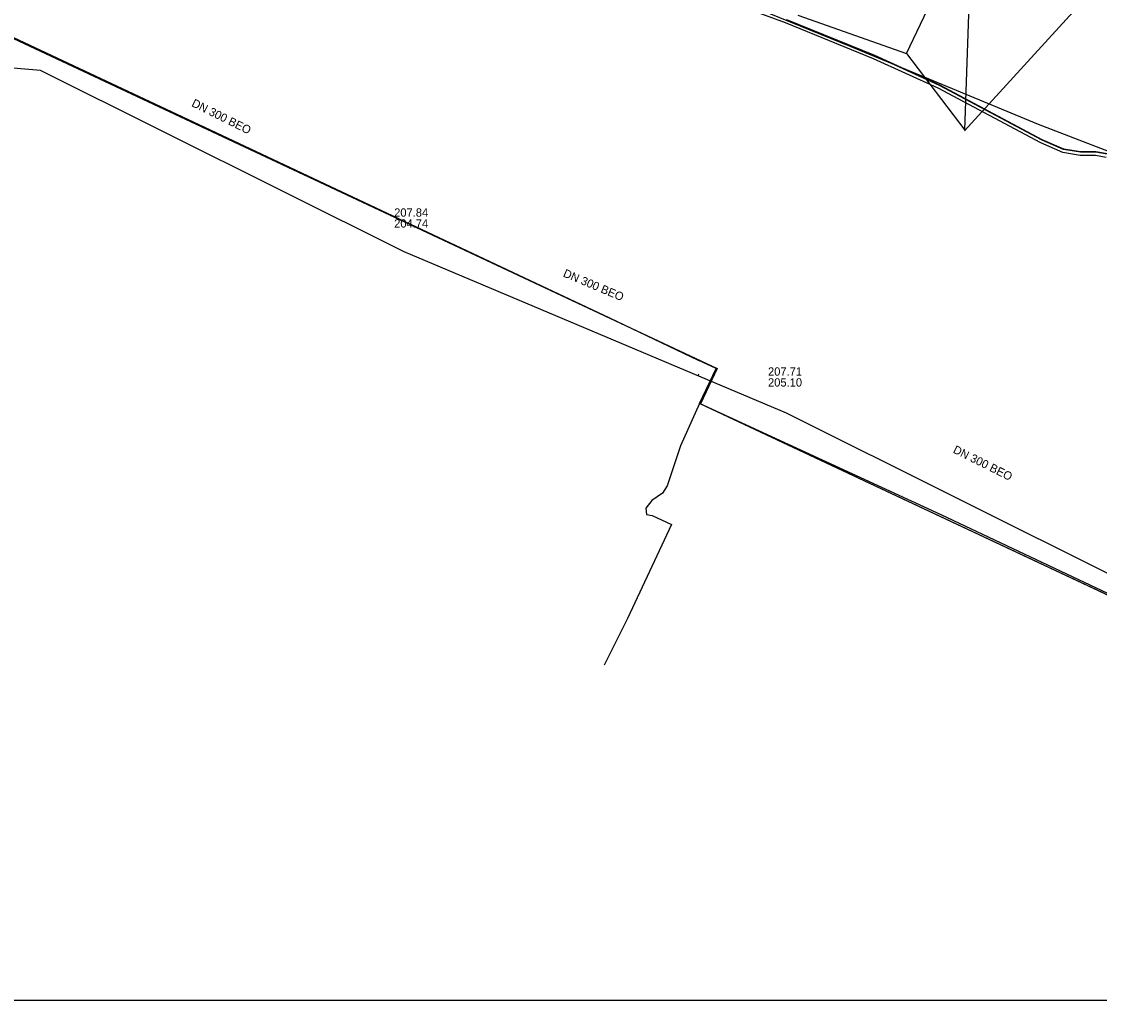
# Model space of a CAD drawing. Extents: x -600309 to -598967, y -1161267 to -1160292.
# Drawn here: x -600065.1 to -599961.4, y -1161267 to -1161172.8 of the extents above; entities that cross this region are included whole.
import ezdxf

# ---------------------------------------------------------------- set-up
doc = ezdxf.new("R2010")
doc.units = 0
for name, color, linetype in [('Vrstva 10', 7, 'Continuous'), ('Vrstva 12', 7, 'Continuous'), ('Vrstva 42', 7, 'Continuous'), ('Vrstva 50', 7, 'Continuous'), ('Vrstva 54', 7, 'Continuous'), ('Vrstva 58', 7, 'Continuous'), ('Vrstva 63', 7, 'Continuous'), ('Vrstva 9', 7, 'Continuous')]:
    doc.layers.add(name, color=color, linetype=linetype)

msp = doc.modelspace()

# ---------------------------------------------------------------- linework, layer by layer
at = {"layer": 'Vrstva 10'}
msp.add_lwpolyline([(-600000, -1161206.78), (-599999.95, -1161206.81), (-600000, -1161206.92)], dxfattribs=at)
at = {"layer": 'Vrstva 12'}
for points in [[(-600091.26, -1161162.39), (-600075.91, -1161169.65), (-600048.6, -1161182.47), (-600008.54, -1161201.33), (-600000, -1161205.41)], [(-599999.88, -1161209.59), (-599998.27, -1161206.23), (-600000, -1161205.41)], [(-599999.88, -1161209.59), (-600001.69, -1161213.66), (-600002.98, -1161217.5)], [(-599915.17, -1161249.03), (-599931.08, -1161241.49), (-599939.38, -1161237.55), (-599944.46, -1161235.48), (-599976.61, -1161220.29), (-599999.88, -1161209.59)], [(-600002.98, -1161217.5), (-600003.44, -1161218.22), (-600004.45, -1161218.93), (-600005.03, -1161219.67), (-600004.97, -1161220.26), (-600004.41, -1161220.35)], [(-600004.41, -1161220.35), (-600002.55, -1161221.22), (-600006.81, -1161230.28)], [(-600006.81, -1161230.28), (-600009.03, -1161234.77)]]:
    msp.add_lwpolyline(points, dxfattribs=at)
at = {"layer": 'Vrstva 42'}
for points in [[(-599960.72, -1161185.91), (-599961.75, -1161185.71), (-599963.23, -1161185.71), (-599964.9, -1161185.44), (-599967.03, -1161184.51), (-599976.91, -1161179.24), (-599983.12, -1161176.42), (-599991.58, -1161172.97), (-599998.08, -1161170.55)], [(-599960.72, -1161185.91), (-599961.75, -1161185.71), (-599963.23, -1161185.71), (-599964.9, -1161185.44), (-599967.03, -1161184.51), (-599976.91, -1161179.24), (-599983.12, -1161176.42), (-599991.58, -1161172.97), (-599998.08, -1161170.55)], [(-599960.72, -1161185.91), (-599961.75, -1161185.71), (-599963.23, -1161185.71), (-599964.9, -1161185.44), (-599967.03, -1161184.51), (-599976.91, -1161179.24), (-599983.12, -1161176.42), (-599991.58, -1161172.97), (-599998.08, -1161170.55)], [(-599960.72, -1161185.91), (-599961.75, -1161185.71), (-599963.23, -1161185.71), (-599964.9, -1161185.44), (-599967.03, -1161184.51), (-599976.91, -1161179.24), (-599983.12, -1161176.42), (-599991.58, -1161172.97), (-599998.08, -1161170.55)], [(-599960.72, -1161185.91), (-599961.75, -1161185.71), (-599963.23, -1161185.71), (-599964.9, -1161185.44), (-599967.03, -1161184.51), (-599976.91, -1161179.24), (-599983.12, -1161176.42), (-599991.58, -1161172.97), (-599998.08, -1161170.55)], [(-599960.72, -1161185.91), (-599961.75, -1161185.71), (-599963.23, -1161185.71), (-599964.9, -1161185.44), (-599967.03, -1161184.51), (-599976.91, -1161179.24), (-599983.12, -1161176.42), (-599991.58, -1161172.97), (-599998.08, -1161170.55)], [(-599960.64, -1161185.61), (-599961.73, -1161185.41), (-599963.21, -1161185.41), (-599964.82, -1161185.15), (-599966.9, -1161184.24), (-599976.77, -1161178.98), (-599983, -1161176.14), (-599991.48, -1161172.69)], [(-599960.64, -1161185.61), (-599961.73, -1161185.41), (-599963.21, -1161185.41), (-599964.82, -1161185.15), (-599966.9, -1161184.24), (-599976.77, -1161178.98), (-599983, -1161176.14), (-599991.48, -1161172.69)], [(-599960.61, -1161185.57), (-599961.71, -1161185.38), (-599963.21, -1161185.36), (-599964.79, -1161185.1), (-599966.88, -1161184.2), (-599976.73, -1161178.95), (-599982.99, -1161176.1), (-599991.45, -1161172.67)]]:
    msp.add_lwpolyline(points, dxfattribs=at)
at = {"layer": 'Vrstva 50'}
msp.add_lwpolyline([(-600087.86, -1161156.14), (-600090.75, -1161162.78), (-599998.17, -1161206.22), (-599999.77, -1161209.62), (-599915.67, -1161249.08)], dxfattribs=at)
at = {"layer": 'Vrstva 54'}
for points in [[(-599957.16, -1161164.5), (-599974.37, -1161183.36)], [(-599979.95, -1161175.92), (-599975.52, -1161166.61)], [(-599974.32, -1161183.27), (-599973.77, -1161167.47)], [(-599990.39, -1161172.23), (-599979.95, -1161175.92)], [(-599979.95, -1161175.92), (-599974.32, -1161183.27)]]:
    msp.add_lwpolyline(points, dxfattribs=at)
at = {"layer": 'Vrstva 58'}
for points in [[(-600027.63, -1160996.29), (-600029.2, -1160995.83), (-600029.66, -1160996.07), (-600030.11, -1160996.32), (-600036.84, -1161021.84), (-600043.12, -1161045.88), (-600052.22, -1161080.05), (-600057.33, -1161099.71), (-600059.1, -1161105.42), (-600059.99, -1161108.3), (-600061.48, -1161110.47), (-600071.8, -1161125.57), (-600082.77, -1161141.62), (-600082.77, -1161141.62), (-600084.31, -1161147.58), (-600084.38, -1161147.84), (-600085, -1161150.28), (-600087.29, -1161155.08), (-600087.87, -1161156.15), (-600087.87, -1161156.15), (-600090.76, -1161162.78), (-599998.18, -1161206.22), (-599999.78, -1161209.62), (-599877.43, -1161267.03)], [(-599947.16, -1161190.47), (-599967.23, -1161182.74), (-599985.27, -1161175.28), (-600010.5, -1161164.98), (-600027.72, -1161157.68), (-600053.65, -1161147.32), (-600112, -1161123.85), (-600183.72, -1161095.06), (-600206.21, -1161086.78)]]:
    msp.add_lwpolyline(points, dxfattribs=at)
at = {"layer": 'Vrstva 63'}
msp.add_lwpolyline([(-600308.54, -1160292.35), (-598967.11, -1160292.35), (-598967.11, -1161267.03), (-600308.54, -1161267.03)], close=True, dxfattribs=at)
at = {"layer": 'Vrstva 9'}
for p, q in [((-600063.29, -1161177.55), (-600106.47, -1161173.65)), ((-600028.3, -1161195), (-600063.29, -1161177.55)), ((-599991.48, -1161210.53), (-600028.3, -1161195)), ((-599954.88, -1161228.78), (-599991.48, -1161210.53))]:
    msp.add_line(p, q, dxfattribs=at)

# ---------------------------------------------------------------- texts
at = {"layer": 'Vrstva 12'}
for rotation, p in [(333.4936, (-600048.81, -1161180.95)), (337.1429, (-600013.06, -1161197.35)), (333.4936, (-599975.54, -1161214.29))]:
    msp.add_text('DN 300 BEO', height=0.8, rotation=rotation, dxfattribs=at).set_placement(p)
for s, p in [('207.84', (-600029.25, -1161191.61)), ('204.74', (-600029.25, -1161192.66)), ('207.71', (-599993.27, -1161206.91)), ('205.10', (-599993.27, -1161207.96))]:
    msp.add_text(s, height=0.8, dxfattribs=at).set_placement(p)

doc.saveas('drawing.dxf')
